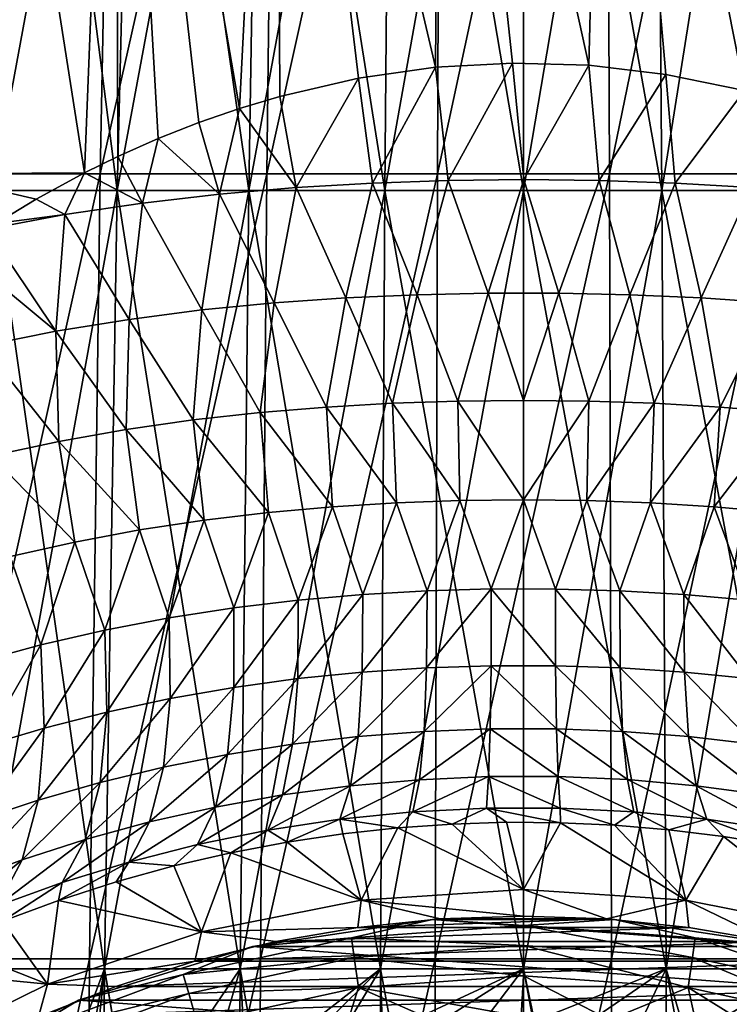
# Model space of a CAD drawing. Header units: metres. Extents: x 26 to 263, y -109 to 109.
# Tile 493 of 656: x 82.62 to 90.2, y 12.06 to 22.56. Entities that reach past the tile are written whole.
import ezdxf

# ---------------------------------------------------------------- set-up
doc = ezdxf.new("R2010")
doc.units = ezdxf.units.M
doc.layers.add('solid_500750', color=7, linetype='CONTINUOUS')

msp = doc.modelspace()

# ---------------------------------------------------------------- linework, layer by layer
at = {"layer": 'solid_500750'}
for points in [[(82.000816, 29.283785, 12.748912), (81.625702, 20.918287, 13.168087), (83.313019, 20.93066, 13.857955)], [(81.77095, 20.918287, -13.237412), (82.000816, 29.283785, -12.748912), (83.645988, 29.283785, -13.40028)], [(83.479149, 20.918287, -13.913739), (81.77095, 20.918287, -13.237412), (83.645988, 29.283785, -13.40028)], [(83.645988, 29.283785, 13.40028), (82.000816, 29.283785, 12.748912), (83.313019, 20.93066, 13.857955)], [(83.645988, 29.283785, 13.40028), (83.313019, 20.93066, 13.857955), (83.667618, 21.105669, 13.962978)], [(83.479149, 20.918287, -13.913739), (83.645988, 29.283785, -13.40028), (85.359818, 29.283785, -13.840318)], [(85.258652, 20.918287, -14.370638), (83.479149, 20.918287, -13.913739), (85.359818, 29.283785, -13.840318)], [(83.645988, 29.283785, 13.40028), (84.533539, 21.466911, 14.182406), (84.967178, 21.616283, 14.272969)], [(85.359818, 29.283785, 13.840318), (83.645988, 29.283785, 13.40028), (84.967178, 21.616283, 14.272969)], [(83.645988, 29.283785, 13.40028), (84.099464, 21.296841, 14.078912), (84.533539, 21.466911, 14.182406)], [(83.645988, 29.283785, 13.40028), (83.667618, 21.105669, 13.962978), (84.099464, 21.296841, 14.078912)], [(85.359818, 29.283785, 13.840318), (84.967178, 21.616283, 14.272969), (85.397682, 21.745361, 14.350392)], [(85.258652, 20.918287, -14.370638), (85.359818, 29.283785, -13.840318), (87.115288, 29.283785, -14.062085)], [(87.08139, 20.918287, -14.600903), (85.258652, 20.918287, -14.370638), (87.115288, 29.283785, -14.062085)], [(85.359818, 29.283785, 13.840318), (86.239876, 21.941799, 14.466731), (87.062759, 22.056553, 14.536742)], [(87.115288, 29.283785, 14.062085), (85.359818, 29.283785, 13.840318), (87.062759, 22.056553, 14.536742)], [(85.359818, 29.283785, 13.840318), (85.397682, 21.745361, 14.350392), (86.239876, 21.941799, 14.466731)], [(87.115288, 29.283785, 14.062085), (87.062759, 22.056553, 14.536742), (87.884216, 22.101391, 14.563921)], [(87.08139, 20.918287, -14.600903), (87.115288, 29.283785, -14.062085), (88.884712, 29.283785, -14.062085)], [(88.91861, 20.918287, -14.600903), (87.08139, 20.918287, -14.600903), (88.884712, 29.283785, -14.062085)], [(87.115288, 29.283785, 14.062085), (87.884216, 22.101391, 14.563921), (88.698715, 22.078224, 14.548928)], [(88.884712, 29.283785, 14.062085), (87.115288, 29.283785, 14.062085), (88.698715, 22.078224, 14.548928)], [(88.884712, 29.283785, 14.062085), (88.698715, 22.078224, 14.548928), (89.521217, 21.980917, 14.491581)], [(88.91861, 20.918287, -14.600903), (88.884712, 29.283785, -14.062085), (90.640182, 29.283785, -13.840318)], [(88.884712, 29.283785, 14.062085), (89.521217, 21.980917, 14.491581), (90.360603, 21.809807, 14.388475)], [(90.640182, 29.283785, 13.840318), (88.884712, 29.283785, 14.062085), (90.360603, 21.809807, 14.388475)], [(90.741348, 20.918287, -14.370638), (88.91861, 20.918287, -14.600903), (90.640182, 29.283785, -13.840318)], [(82.332733, 20.741184, 9.815989), (82.600395, 29.035854, 9.352395), (83.867317, 29.035854, 9.977174)], [(83.662468, 20.741184, 10.471737), (82.332733, 20.741184, 9.815989), (83.867317, 29.035854, 9.977174)], [(82.600395, 29.035854, -9.352395), (82.332733, 20.741184, -9.815989), (83.662468, 20.741184, -10.471737)], [(83.867317, 29.035854, -9.977174), (82.600395, 29.035854, -9.352395), (83.662468, 20.741184, -10.471737)], [(83.662468, 20.741184, 10.471737), (83.867317, 29.035854, 9.977174), (85.204956, 29.035854, 10.431241)], [(85.066406, 20.741184, 10.948312), (83.662468, 20.741184, 10.471737), (85.204956, 29.035854, 10.431241)], [(83.867317, 29.035854, -9.977174), (83.662468, 20.741184, -10.471737), (85.066406, 20.741184, -10.948312)], [(85.204956, 29.035854, -10.431241), (83.867317, 29.035854, -9.977174), (85.066406, 20.741184, -10.948312)], [(85.066406, 20.741184, 10.948312), (85.204956, 29.035854, 10.431241), (86.590416, 29.035854, 10.706826)], [(86.520546, 20.741184, 11.237558), (85.066406, 20.741184, 10.948312), (86.590416, 29.035854, 10.706826)], [(85.204956, 29.035854, -10.431241), (85.066406, 20.741184, -10.948312), (86.520546, 20.741184, -11.237558)], [(86.590416, 29.035854, -10.706826), (85.204956, 29.035854, -10.431241), (86.520546, 20.741184, -11.237558)], [(86.520546, 20.741184, 11.237558), (86.590416, 29.035854, 10.706826), (88, 29.035854, 10.799215)], [(88, 20.741184, 11.334527), (86.520546, 20.741184, 11.237558), (88, 29.035854, 10.799215)], [(86.590416, 29.035854, -10.706826), (86.520546, 20.741184, -11.237558), (88, 20.741184, -11.334527)], [(88, 29.035854, -10.799215), (86.590416, 29.035854, -10.706826), (88, 20.741184, -11.334527)], [(88, 20.741184, 11.334527), (88, 29.035854, 10.799215), (89.409584, 29.035854, 10.706826)], [(89.479454, 20.741184, 11.237558), (88, 20.741184, 11.334527), (89.409584, 29.035854, 10.706826)], [(88, 29.035854, -10.799215), (88, 20.741184, -11.334527), (89.479454, 20.741184, -11.237558)], [(89.409584, 29.035854, -10.706826), (88, 29.035854, -10.799215), (89.479454, 20.741184, -11.237558)], [(89.479454, 20.741184, 11.237558), (89.409584, 29.035854, 10.706826), (90.795044, 29.035854, 10.431241)], [(89.409584, 29.035854, -10.706826), (89.479454, 20.741184, -11.237558), (90.933594, 20.741184, -10.948312)], [(90.795044, 29.035854, -10.431241), (89.409584, 29.035854, -10.706826), (90.933594, 20.741184, -10.948312)], [(90.933594, 20.741184, 10.948312), (89.479454, 20.741184, 11.237558), (90.795044, 29.035854, 10.431241)], [(87.197685, 20.849262, 14.701173), (87.884216, 22.101391, 14.563921), (87.062759, 22.056553, 14.536742)], [(88.004341, 20.858177, 14.726592), (87.884216, 22.101391, 14.563921), (87.197685, 20.849262, 14.701173)], [(88.004341, 20.858177, 14.726592), (88.698715, 22.078224, 14.548928), (87.884216, 22.101391, 14.563921)], [(88.810997, 20.849018, 14.70068), (88.698715, 22.078224, 14.548928), (88.004341, 20.858177, 14.726592)], [(88.810997, 20.849018, 14.70068), (89.521217, 21.980917, 14.491581), (88.698715, 22.078224, 14.548928)], [(86.388535, 20.821753, 14.624484), (87.062759, 22.056553, 14.536742), (86.239876, 21.941799, 14.466731)], [(87.197685, 20.849262, 14.701173), (87.062759, 22.056553, 14.536742), (86.388535, 20.821753, 14.624484)], [(89.620163, 20.821466, 14.623266), (89.521217, 21.980917, 14.491581), (88.810997, 20.849018, 14.70068)], [(89.620163, 20.821466, 14.623266), (90.360603, 21.809807, 14.388475), (89.521217, 21.980917, 14.491581)], [(85.574959, 20.774166, 14.496686), (86.239876, 21.941799, 14.466731), (85.397682, 21.745361, 14.350392)], [(86.388535, 20.821753, 14.624484), (86.239876, 21.941799, 14.466731), (85.574959, 20.774166, 14.496686)], [(90.433823, 20.773399, 14.495155), (90.360603, 21.809807, 14.388475), (89.620163, 20.821466, 14.623266)], [(85.574959, 20.774166, 14.496686), (85.397682, 21.745361, 14.350392), (84.967178, 21.616283, 14.272969)], [(84.755936, 20.703709, 14.318835), (84.967178, 21.616283, 14.272969), (84.533539, 21.466911, 14.182406)], [(85.574959, 20.774166, 14.496686), (84.967178, 21.616283, 14.272969), (84.755936, 20.703709, 14.318835)], [(84.755936, 20.703709, 14.318835), (84.533539, 21.466911, 14.182406), (84.099464, 21.296841, 14.078912)], [(83.931664, 20.608143, 14.091665), (84.099464, 21.296841, 14.078912), (83.667618, 21.105669, 13.962978)], [(84.755936, 20.703709, 14.318835), (84.099464, 21.296841, 14.078912), (83.931664, 20.608143, 14.091665)], [(83.931664, 20.608143, 14.091665), (83.667618, 21.105669, 13.962978), (83.313019, 20.93066, 13.857955)], [(81.617729, 12.543115, -13.563015), (81.77095, 20.918287, -13.237412), (83.479149, 20.918287, -13.913739)], [(83.36795, 12.543115, -14.255977), (81.617729, 12.543115, -13.563015), (83.479149, 20.918287, -13.913739)], [(82.798759, 20.648722, 13.689364), (83.313019, 20.93066, 13.857955), (81.625702, 20.918287, 13.168087)], [(82.367821, 20.389038, 13.532598), (82.798759, 20.648722, 13.689364), (81.625702, 20.918287, 13.168087)], [(83.103432, 20.484579, 13.816727), (83.313019, 20.93066, 13.857955), (82.798759, 20.648722, 13.689364)], [(83.931664, 20.608143, 14.091665), (83.313019, 20.93066, 13.857955), (83.103432, 20.484579, 13.816727)], [(83.36795, 12.543115, -14.255977), (83.479149, 20.918287, -13.913739), (85.258652, 20.918287, -14.370638)], [(85.191223, 12.543115, -14.724113), (83.36795, 12.543115, -14.255977), (85.258652, 20.918287, -14.370638)], [(85.191223, 12.543115, -14.724113), (85.258652, 20.918287, -14.370638), (87.08139, 20.918287, -14.600903)], [(87.058792, 12.543115, -14.960043), (85.191223, 12.543115, -14.724113), (87.08139, 20.918287, -14.600903)], [(87.058792, 12.543115, -14.960043), (87.08139, 20.918287, -14.600903), (88.91861, 20.918287, -14.600903)], [(88.941208, 12.543115, -14.960043), (87.058792, 12.543115, -14.960043), (88.91861, 20.918287, -14.600903)], [(88.941208, 12.543115, -14.960043), (88.91861, 20.918287, -14.600903), (90.741348, 20.918287, -14.370638)], [(90.808777, 12.543115, -14.724113), (88.941208, 12.543115, -14.960043), (90.741348, 20.918287, -14.370638)], [(86.388535, 20.821753, 14.624484), (85.574959, 20.774166, 14.496686), (86.104202, 19.596071, 14.904486)], [(86.388535, 20.821753, 14.624484), (86.104202, 19.596071, 14.904486), (86.865395, 19.629829, 15.009814)], [(87.197685, 20.849262, 14.701173), (86.388535, 20.821753, 14.624484), (86.865395, 19.629829, 15.009814)], [(87.197685, 20.849262, 14.701173), (86.865395, 19.629829, 15.009814), (87.622978, 19.646317, 15.06243)], [(88.004341, 20.858177, 14.726592), (87.197685, 20.849262, 14.701173), (87.622978, 19.646317, 15.06243)], [(88.004341, 20.858177, 14.726592), (87.622978, 19.646317, 15.06243), (88.37925, 19.64617, 15.062472)], [(88.810997, 20.849018, 14.70068), (88.004341, 20.858177, 14.726592), (88.37925, 19.64617, 15.062472)], [(88.810997, 20.849018, 14.70068), (88.37925, 19.64617, 15.062472), (89.13681, 19.629854, 15.009502)], [(89.620163, 20.821466, 14.623266), (88.810997, 20.849018, 14.70068), (89.13681, 19.629854, 15.009502)], [(89.620163, 20.821466, 14.623266), (89.13681, 19.629854, 15.009502), (89.898026, 19.595894, 14.904123)], [(90.433823, 20.773399, 14.495155), (89.620163, 20.821466, 14.623266), (89.898026, 19.595894, 14.904123)], [(82.154335, 12.436919, 10.124989), (82.332733, 20.741184, 9.815989), (83.662468, 20.741184, 10.471737)], [(83.525925, 12.436919, 10.801381), (82.154335, 12.436919, 10.124989), (83.662468, 20.741184, 10.471737)], [(82.332733, 20.741184, -9.815989), (82.154335, 12.436919, -10.124989), (83.525925, 12.436919, -10.801381)], [(83.662468, 20.741184, -10.471737), (82.332733, 20.741184, -9.815989), (83.525925, 12.436919, -10.801381)], [(83.525925, 12.436919, 10.801381), (83.662468, 20.741184, 10.471737), (85.066406, 20.741184, 10.948312)], [(84.97406, 12.436919, 11.292958), (83.525925, 12.436919, 10.801381), (85.066406, 20.741184, 10.948312)], [(83.662468, 20.741184, -10.471737), (83.525925, 12.436919, -10.801381), (84.97406, 12.436919, -11.292958)], [(85.066406, 20.741184, -10.948312), (83.662468, 20.741184, -10.471737), (84.97406, 12.436919, -11.292958)], [(84.755936, 20.703709, 14.318835), (83.931664, 20.608143, 14.091665), (84.56575, 19.46703, 14.539598)], [(84.755936, 20.703709, 14.318835), (84.56575, 19.46703, 14.539598), (85.337814, 19.542599, 14.747412)], [(85.574959, 20.774166, 14.496686), (84.755936, 20.703709, 14.318835), (85.337814, 19.542599, 14.747412)], [(84.97406, 12.436919, 11.292958), (85.066406, 20.741184, 10.948312), (86.520546, 20.741184, 11.237558)], [(86.473976, 12.436919, 11.59131), (84.97406, 12.436919, 11.292958), (86.520546, 20.741184, 11.237558)], [(85.066406, 20.741184, -10.948312), (84.97406, 12.436919, -11.292958), (86.473976, 12.436919, -11.59131)], [(86.520546, 20.741184, -11.237558), (85.066406, 20.741184, -10.948312), (86.473976, 12.436919, -11.59131)], [(85.574959, 20.774166, 14.496686), (85.337814, 19.542599, 14.747412), (86.104202, 19.596071, 14.904486)], [(86.473976, 12.436919, 11.59131), (86.520546, 20.741184, 11.237558), (88, 20.741184, 11.334527)], [(88, 12.436919, 11.69133), (86.473976, 12.436919, 11.59131), (88, 20.741184, 11.334527)], [(86.520546, 20.741184, -11.237558), (86.473976, 12.436919, -11.59131), (88, 12.436919, -11.69133)], [(88, 20.741184, -11.334527), (86.520546, 20.741184, -11.237558), (88, 12.436919, -11.69133)], [(88, 12.436919, 11.69133), (88, 20.741184, 11.334527), (89.479454, 20.741184, 11.237558)], [(89.526024, 12.436919, 11.59131), (88, 12.436919, 11.69133), (89.479454, 20.741184, 11.237558)], [(88, 20.741184, -11.334527), (88, 12.436919, -11.69133), (89.526024, 12.436919, -11.59131)], [(89.479454, 20.741184, -11.237558), (88, 20.741184, -11.334527), (89.526024, 12.436919, -11.59131)], [(89.526024, 12.436919, 11.59131), (89.479454, 20.741184, 11.237558), (90.933594, 20.741184, 10.948312)], [(89.479454, 20.741184, -11.237558), (89.526024, 12.436919, -11.59131), (91.02594, 12.436919, -11.292958)], [(90.933594, 20.741184, -10.948312), (89.479454, 20.741184, -11.237558), (91.02594, 12.436919, -11.292958)], [(91.02594, 12.436919, 11.292958), (89.526024, 12.436919, 11.59131), (90.933594, 20.741184, 10.948312)], [(90.433823, 20.773399, 14.495155), (89.898026, 19.595894, 14.904123), (90.664436, 19.542377, 14.746942)], [(83.103432, 20.484579, 13.816727), (82.798759, 20.648722, 13.689364), (82.367821, 20.389038, 13.532598)], [(83.931664, 20.608143, 14.091665), (83.103432, 20.484579, 13.816727), (83.788666, 19.36684, 14.282344)], [(83.931664, 20.608143, 14.091665), (83.788666, 19.36684, 14.282344), (84.56575, 19.46703, 14.539598)], [(83.103432, 20.484579, 13.816727), (82.367821, 20.389038, 13.532598), (82.27314, 20.329222, 13.496202)], [(83.103432, 20.484579, 13.816727), (82.27314, 20.329222, 13.496202), (83.008133, 19.2393, 13.977762)], [(83.103432, 20.484579, 13.816727), (83.008133, 19.2393, 13.977762), (83.788666, 19.36684, 14.282344)], [(83.008133, 19.2393, 13.977762), (82.27314, 20.329222, 13.496202), (81.949669, 20.117342, 13.366405)], [(83.008133, 19.2393, 13.977762), (81.949669, 20.117342, 13.366405), (82.226341, 19.082693, 13.628142)], [(85.337814, 19.542599, 14.747412), (84.56575, 19.46703, 14.539598), (85.188225, 18.373022, 15.175099)], [(85.337814, 19.542599, 14.747412), (85.188225, 18.373022, 15.175099), (85.896873, 18.431393, 15.353024)], [(86.104202, 19.596071, 14.904486), (85.337814, 19.542599, 14.747412), (85.896873, 18.431393, 15.353024)], [(86.104202, 19.596071, 14.904486), (85.896873, 18.431393, 15.353024), (86.600922, 18.470863, 15.481231)], [(86.865395, 19.629829, 15.009814), (86.104202, 19.596071, 14.904486), (86.600922, 18.470863, 15.481231)], [(86.865395, 19.629829, 15.009814), (86.600922, 18.470863, 15.481231), (87.30127, 18.493763, 15.558443)], [(87.622978, 19.646317, 15.06243), (86.865395, 19.629829, 15.009814), (87.30127, 18.493763, 15.558443)], [(87.622978, 19.646317, 15.06243), (87.30127, 18.493763, 15.558443), (87.99955, 18.501244, 15.584273)], [(88.37925, 19.64617, 15.062472), (87.622978, 19.646317, 15.06243), (87.99955, 18.501244, 15.584273)], [(88.37925, 19.64617, 15.062472), (87.99955, 18.501244, 15.584273), (88.697815, 18.493732, 15.558563)], [(89.13681, 19.629854, 15.009502), (88.37925, 19.64617, 15.062472), (88.697815, 18.493732, 15.558563)], [(89.13681, 19.629854, 15.009502), (88.697815, 18.493732, 15.558563), (89.39814, 18.471014, 15.481271)], [(89.898026, 19.595894, 14.904123), (89.13681, 19.629854, 15.009502), (89.39814, 18.471014, 15.481271)], [(89.898026, 19.595894, 14.904123), (89.39814, 18.471014, 15.481271), (90.102203, 18.431337, 15.353312)], [(90.664436, 19.542377, 14.746942), (89.898026, 19.595894, 14.904123), (90.102203, 18.431337, 15.353312)], [(90.664436, 19.542377, 14.746942), (90.102203, 18.431337, 15.353312), (90.810837, 18.37318, 15.175355)], [(84.56575, 19.46703, 14.539598), (83.788666, 19.36684, 14.282344), (84.475021, 18.293924, 14.948601)], [(84.56575, 19.46703, 14.539598), (84.475021, 18.293924, 14.948601), (85.188225, 18.373022, 15.175099)], [(83.788666, 19.36684, 14.282344), (83.008133, 19.2393, 13.977762), (83.758209, 18.191748, 14.675306)], [(83.788666, 19.36684, 14.282344), (83.758209, 18.191748, 14.675306), (84.475021, 18.293924, 14.948601)], [(83.008133, 19.2393, 13.977762), (82.226341, 19.082693, 13.628142), (83.039345, 18.064487, 14.357497)], [(83.008133, 19.2393, 13.977762), (83.039345, 18.064487, 14.357497), (83.758209, 18.191748, 14.675306)], [(82.226341, 19.082693, 13.628142), (82.320511, 17.910891, 13.997527), (83.039345, 18.064487, 14.357497)], [(87.30127, 18.493763, 15.558443), (86.600922, 18.470863, 15.481231), (87.322571, 17.433634, 16.234188)], [(87.99955, 18.501244, 15.584273), (87.30127, 18.493763, 15.558443), (87.999901, 17.441605, 16.261253)], [(87.30127, 18.493763, 15.558443), (87.322571, 17.433634, 16.234188), (87.999901, 17.441605, 16.261253)], [(88.697815, 18.493732, 15.558563), (87.99955, 18.501244, 15.584273), (87.999901, 17.441605, 16.261253)], [(88.697815, 18.493732, 15.558563), (87.999901, 17.441605, 16.261253), (88.677223, 17.433592, 16.234245)], [(89.39814, 18.471014, 15.481271), (88.697815, 18.493732, 15.558563), (88.677223, 17.433592, 16.234245)], [(85.896873, 18.431393, 15.353024), (85.188225, 18.373022, 15.175099), (85.962097, 17.367678, 16.019152)], [(86.600922, 18.470863, 15.481231), (85.896873, 18.431393, 15.353024), (86.643692, 17.409317, 16.15328)], [(85.896873, 18.431393, 15.353024), (85.962097, 17.367678, 16.019152), (86.643692, 17.409317, 16.15328)], [(86.600922, 18.470863, 15.481231), (86.643692, 17.409317, 16.15328), (87.322571, 17.433634, 16.234188)], [(89.39814, 18.471014, 15.481271), (88.677223, 17.433592, 16.234245), (89.356087, 17.409428, 16.15324)], [(90.102203, 18.431337, 15.353312), (89.39814, 18.471014, 15.481271), (89.356087, 17.409428, 16.15324)], [(90.102203, 18.431337, 15.353312), (89.356087, 17.409428, 16.15324), (90.037697, 17.367582, 16.01927)], [(90.810837, 18.37318, 15.175355), (90.102203, 18.431337, 15.353312), (90.037697, 17.367582, 16.01927)], [(84.475021, 18.293924, 14.948601), (83.758209, 18.191748, 14.675306), (84.589417, 17.224869, 15.597253)], [(85.188225, 18.373022, 15.175099), (84.475021, 18.293924, 14.948601), (85.277252, 17.3067, 15.833298)], [(84.475021, 18.293924, 14.948601), (84.589417, 17.224869, 15.597253), (85.277252, 17.3067, 15.833298)], [(85.188225, 18.373022, 15.175099), (85.277252, 17.3067, 15.833298), (85.962097, 17.367678, 16.019152)], [(90.810837, 18.37318, 15.175355), (90.037697, 17.367582, 16.01927), (90.722542, 17.306786, 15.833353)], [(83.758209, 18.191748, 14.675306), (83.039345, 18.064487, 14.357497), (83.899651, 17.120192, 15.313157)], [(83.758209, 18.191748, 14.675306), (83.899651, 17.120192, 15.313157), (84.589417, 17.224869, 15.597253)], [(83.039345, 18.064487, 14.357497), (82.320511, 17.910891, 13.997527), (83.209496, 16.99102, 14.983612)], [(83.039345, 18.064487, 14.357497), (83.209496, 16.99102, 14.983612), (83.899651, 17.120192, 15.313157)], [(82.320511, 17.910891, 13.997527), (82.520905, 16.836372, 14.611292), (83.209496, 16.99102, 14.983612)], [(87.999901, 17.441605, 16.261253), (87.322571, 17.433634, 16.234188), (87.657181, 16.489677, 17.078024)], [(87.999901, 17.441605, 16.261253), (87.657181, 16.489677, 17.078024), (88.342552, 16.48958, 17.078087)], [(88.677223, 17.433592, 16.234245), (87.999901, 17.441605, 16.261253), (88.342552, 16.48958, 17.078087)], [(85.962097, 17.367678, 16.019152), (85.277252, 17.3067, 15.833298), (85.596298, 16.371674, 16.724207)], [(85.962097, 17.367678, 16.019152), (85.596298, 16.371674, 16.724207), (86.284485, 16.431606, 16.900042)], [(86.643692, 17.409317, 16.15328), (85.962097, 17.367678, 16.019152), (86.284485, 16.431606, 16.900042)], [(86.643692, 17.409317, 16.15328), (86.284485, 16.431606, 16.900042), (86.971382, 16.47044, 17.018496)], [(87.322571, 17.433634, 16.234188), (86.643692, 17.409317, 16.15328), (86.971382, 16.47044, 17.018496)], [(87.322571, 17.433634, 16.234188), (86.971382, 16.47044, 17.018496), (87.657181, 16.489677, 17.078024)], [(88.677223, 17.433592, 16.234245), (88.342552, 16.48958, 17.078087), (89.028343, 16.47053, 17.018499)], [(89.356087, 17.409428, 16.15324), (88.677223, 17.433592, 16.234245), (89.028343, 16.47053, 17.018499)], [(89.356087, 17.409428, 16.15324), (89.028343, 16.47053, 17.018499), (89.715225, 16.431589, 16.900108)], [(90.037697, 17.367582, 16.01927), (89.356087, 17.409428, 16.15324), (89.715225, 16.431589, 16.900108)], [(90.037697, 17.367582, 16.01927), (89.715225, 16.431589, 16.900108), (90.403427, 16.371674, 16.724323)], [(90.722542, 17.306786, 15.833353), (90.037697, 17.367582, 16.01927), (90.403427, 16.371674, 16.724323)], [(85.277252, 17.3067, 15.833298), (84.589417, 17.224869, 15.597253), (84.907196, 16.289322, 16.493031)], [(85.277252, 17.3067, 15.833298), (84.907196, 16.289322, 16.493031), (85.596298, 16.371674, 16.724207)], [(84.589417, 17.224869, 15.597253), (83.899651, 17.120192, 15.313157), (84.218246, 16.183203, 16.208981)], [(84.589417, 17.224869, 15.597253), (84.218246, 16.183203, 16.208981), (84.907196, 16.289322, 16.493031)], [(83.899651, 17.120192, 15.313157), (83.209496, 16.99102, 14.983612), (83.531075, 16.051815, 15.87513)], [(83.899651, 17.120192, 15.313157), (83.531075, 16.051815, 15.87513), (84.218246, 16.183203, 16.208981)], [(83.209496, 16.99102, 14.983612), (82.520905, 16.836372, 14.611292), (82.847488, 15.894408, 15.494723)], [(83.209496, 16.99102, 14.983612), (82.847488, 15.894408, 15.494723), (83.531075, 16.051815, 15.87513)], [(82.520905, 16.836372, 14.611292), (82.169777, 15.710559, 15.071106), (82.847488, 15.894408, 15.494723)], [(86.284485, 16.431606, 16.900042), (85.592331, 15.532875, 17.662825), (86.279022, 15.601972, 17.845896)], [(86.284485, 16.431606, 16.900042), (85.596298, 16.371674, 16.724207), (85.592331, 15.532875, 17.662825)], [(86.971382, 16.47044, 17.018496), (86.279022, 15.601972, 17.845896), (86.966995, 15.647356, 17.969425)], [(86.971382, 16.47044, 17.018496), (86.284485, 16.431606, 16.900042), (86.279022, 15.601972, 17.845896)], [(87.657181, 16.489677, 17.078024), (86.966995, 15.647356, 17.969425), (87.655518, 15.669997, 18.031624)], [(87.657181, 16.489677, 17.078024), (86.971382, 16.47044, 17.018496), (86.966995, 15.647356, 17.969425)], [(87.657181, 16.489677, 17.078024), (87.655518, 15.669997, 18.031624), (88.344193, 15.669909, 18.031656)], [(88.342552, 16.48958, 17.078087), (87.657181, 16.489677, 17.078024), (88.344193, 15.669909, 18.031656)], [(88.342552, 16.48958, 17.078087), (88.344193, 15.669909, 18.031656), (89.032715, 15.647442, 17.969454)], [(89.028343, 16.47053, 17.018499), (88.342552, 16.48958, 17.078087), (89.032715, 15.647442, 17.969454)], [(89.028343, 16.47053, 17.018499), (89.032715, 15.647442, 17.969454), (89.720657, 15.601965, 17.845964)], [(89.715225, 16.431589, 16.900108), (89.028343, 16.47053, 17.018499), (89.720657, 15.601965, 17.845964)], [(89.715225, 16.431589, 16.900108), (89.720657, 15.601965, 17.845964), (90.407387, 15.532879, 17.662935)], [(90.403427, 16.371674, 16.724323), (89.715225, 16.431589, 16.900108), (90.407387, 15.532879, 17.662935)], [(84.907196, 16.289322, 16.493031), (84.218246, 16.183203, 16.208981), (84.227196, 15.320857, 17.128424)], [(84.907196, 16.289322, 16.493031), (84.227196, 15.320857, 17.128424), (84.907906, 15.43938, 17.42268)], [(85.596298, 16.371674, 16.724207), (84.907196, 16.289322, 16.493031), (84.907906, 15.43938, 17.42268)], [(85.596298, 16.371674, 16.724207), (84.907906, 15.43938, 17.42268), (85.592331, 15.532875, 17.662825)], [(84.218246, 16.183203, 16.208981), (83.531075, 16.051815, 15.87513), (83.551979, 15.176545, 16.783527)], [(84.218246, 16.183203, 16.208981), (83.551979, 15.176545, 16.783527), (84.227196, 15.320857, 17.128424)], [(83.531075, 16.051815, 15.87513), (82.847488, 15.894408, 15.494723), (82.883942, 15.006299, 16.391624)], [(83.531075, 16.051815, 15.87513), (82.883942, 15.006299, 16.391624), (83.551979, 15.176545, 16.783527)], [(82.847488, 15.894408, 15.494723), (82.169777, 15.710559, 15.071106), (82.225136, 14.810252, 15.956434)], [(82.847488, 15.894408, 15.494723), (82.225136, 14.810252, 15.956434), (82.883942, 15.006299, 16.391624)], [(87.655518, 15.669997, 18.031624), (86.939407, 14.970755, 19.029123), (87.64608, 14.998025, 19.094435)], [(87.655518, 15.669997, 18.031624), (86.966995, 15.647356, 17.969425), (86.939407, 14.970755, 19.029123)], [(87.655518, 15.669997, 18.031624), (87.64608, 14.998025, 19.094435), (88.3536, 14.997943, 19.094435)], [(88.344193, 15.669909, 18.031656), (87.655518, 15.669997, 18.031624), (88.3536, 14.997943, 19.094435)], [(88.344193, 15.669909, 18.031656), (88.3536, 14.997943, 19.094435), (89.060295, 14.970839, 19.029181)], [(89.032715, 15.647442, 17.969454), (88.344193, 15.669909, 18.031656), (89.060295, 14.970839, 19.029181)], [(86.279022, 15.601972, 17.845896), (85.535431, 14.834617, 18.708105), (86.235229, 14.916405, 18.899662)], [(86.279022, 15.601972, 17.845896), (85.592331, 15.532875, 17.662825), (85.535431, 14.834617, 18.708105)], [(86.966995, 15.647356, 17.969425), (86.235229, 14.916405, 18.899662), (86.939407, 14.970755, 19.029123)], [(86.966995, 15.647356, 17.969425), (86.279022, 15.601972, 17.845896), (86.235229, 14.916405, 18.899662)], [(89.032715, 15.647442, 17.969454), (89.060295, 14.970839, 19.029181), (89.764412, 14.91641, 18.899731)], [(89.720657, 15.601965, 17.845964), (89.032715, 15.647442, 17.969454), (89.764412, 14.91641, 18.899731)], [(89.720657, 15.601965, 17.845964), (89.764412, 14.91641, 18.899731), (90.464264, 14.834628, 18.70821)], [(90.407387, 15.532879, 17.662935), (89.720657, 15.601965, 17.845964), (90.464264, 14.834628, 18.70821)], [(85.592331, 15.532875, 17.662825), (84.841759, 14.725437, 18.457405), (85.535431, 14.834617, 18.708105)], [(85.592331, 15.532875, 17.662825), (84.907906, 15.43938, 17.42268), (84.841759, 14.725437, 18.457405)], [(84.907906, 15.43938, 17.42268), (84.156143, 14.589069, 18.151077), (84.841759, 14.725437, 18.457405)], [(84.907906, 15.43938, 17.42268), (84.227196, 15.320857, 17.128424), (84.156143, 14.589069, 18.151077)], [(84.227196, 15.320857, 17.128424), (83.480606, 14.425614, 17.793039), (84.156143, 14.589069, 18.151077)], [(84.227196, 15.320857, 17.128424), (83.551979, 15.176545, 16.783527), (83.480606, 14.425614, 17.793039)], [(83.551979, 15.176545, 16.783527), (82.816757, 14.23566, 17.387369), (83.480606, 14.425614, 17.793039)], [(83.551979, 15.176545, 16.783527), (82.883942, 15.006299, 16.391624), (82.816757, 14.23566, 17.387369)], [(82.883942, 15.006299, 16.391624), (82.166428, 14.020006, 16.938208), (82.816757, 14.23566, 17.387369)], [(82.883942, 15.006299, 16.391624), (82.225136, 14.810252, 15.956434), (82.166428, 14.020006, 16.938208)], [(86.939407, 14.970755, 19.029123), (86.154541, 14.389549, 20.038832), (86.889481, 14.455092, 20.174944)], [(86.939407, 14.970755, 19.029123), (86.235229, 14.916405, 18.899662), (86.154541, 14.389549, 20.038832)], [(87.64608, 14.998025, 19.094435), (86.889481, 14.455092, 20.174944), (87.629166, 14.488126, 20.243738)], [(87.64608, 14.998025, 19.094435), (86.939407, 14.970755, 19.029123), (86.889481, 14.455092, 20.174944)], [(87.64608, 14.998025, 19.094435), (87.629166, 14.488126, 20.243738), (88.370476, 14.48805, 20.243702)], [(88.3536, 14.997943, 19.094435), (87.64608, 14.998025, 19.094435), (88.370476, 14.48805, 20.243702)], [(88.3536, 14.997943, 19.094435), (88.370476, 14.48805, 20.243702), (89.110207, 14.455175, 20.175028)], [(89.060295, 14.970839, 19.029181), (88.3536, 14.997943, 19.094435), (89.110207, 14.455175, 20.175028)], [(89.060295, 14.970839, 19.029181), (89.110207, 14.455175, 20.175028), (89.845062, 14.389568, 20.038902)], [(89.764412, 14.91641, 18.899731), (89.060295, 14.970839, 19.029181), (89.845062, 14.389568, 20.038902)], [(85.535431, 14.834617, 18.708105), (84.711121, 14.162745, 19.575176), (85.427536, 14.291808, 19.837751)], [(85.535431, 14.834617, 18.708105), (84.841759, 14.725437, 18.457405), (84.711121, 14.162745, 19.575176)], [(86.235229, 14.916405, 18.899662), (85.427536, 14.291808, 19.837751), (86.154541, 14.389549, 20.038832)], [(86.235229, 14.916405, 18.899662), (85.535431, 14.834617, 18.708105), (85.427536, 14.291808, 19.837751)], [(89.764412, 14.91641, 18.899731), (89.845062, 14.389568, 20.038902), (90.572128, 14.29183, 19.837849)], [(90.464264, 14.834628, 18.70821), (89.764412, 14.91641, 18.899731), (90.572128, 14.29183, 19.837849)], [(84.841759, 14.725437, 18.457405), (84.007813, 14.003493, 19.255222), (84.711121, 14.162745, 19.575176)], [(84.841759, 14.725437, 18.457405), (84.156143, 14.589069, 18.151077), (84.007813, 14.003493, 19.255222)], [(84.156143, 14.589069, 18.151077), (83.319962, 13.815134, 18.882301), (84.007813, 14.003493, 19.255222)], [(84.156143, 14.589069, 18.151077), (83.480606, 14.425614, 17.793039), (83.319962, 13.815134, 18.882301)], [(83.480606, 14.425614, 17.793039), (82.649124, 13.599092, 18.460981), (83.319962, 13.815134, 18.882301)], [(83.480606, 14.425614, 17.793039), (82.816757, 14.23566, 17.387369), (82.649124, 13.599092, 18.460981)], [(86.889481, 14.455092, 20.174944), (86.038925, 14.03262, 21.239069), (86.81842, 14.111374, 21.382395)], [(86.889481, 14.455092, 20.174944), (86.154541, 14.389549, 20.038832), (86.038925, 14.03262, 21.239069)], [(87.629166, 14.488126, 20.243738), (86.81842, 14.111374, 21.382395), (87.605164, 14.151198, 21.454962)], [(87.629166, 14.488126, 20.243738), (86.889481, 14.455092, 20.174944), (86.81842, 14.111374, 21.382395)], [(87.629166, 14.488126, 20.243738), (87.605164, 14.151198, 21.454962), (88.394409, 14.15113, 21.454891)], [(88.370476, 14.48805, 20.243702), (87.629166, 14.488126, 20.243738), (88.394409, 14.15113, 21.454891)], [(88.370476, 14.48805, 20.243702), (88.394409, 14.15113, 21.454891), (89.181213, 14.111462, 21.382513)], [(89.110207, 14.455175, 20.175028), (88.370476, 14.48805, 20.243702), (89.181213, 14.111462, 21.382513)], [(89.110207, 14.455175, 20.175028), (89.181213, 14.111462, 21.382513), (89.960594, 14.032657, 21.239149)], [(89.845062, 14.389568, 20.038902), (89.110207, 14.455175, 20.175028), (89.960594, 14.032657, 21.239149)], [(85.427536, 14.291808, 19.837751), (84.519348, 13.763218, 20.752172), (85.271347, 13.915973, 21.027655)], [(85.427536, 14.291808, 19.837751), (84.711121, 14.162745, 19.575176), (84.519348, 13.763218, 20.752172)], [(86.154541, 14.389549, 20.038832), (85.271347, 13.915973, 21.027655), (86.038925, 14.03262, 21.239069)], [(86.154541, 14.389549, 20.038832), (85.427536, 14.291808, 19.837751), (85.271347, 13.915973, 21.027655)], [(89.845062, 14.389568, 20.038902), (89.960594, 14.032657, 21.239149), (90.728264, 13.916014, 21.02775)], [(90.572128, 14.29183, 19.837849), (89.845062, 14.389568, 20.038902), (90.728264, 13.916014, 21.02775)], [(82.816757, 14.23566, 17.387369), (81.996948, 13.356945, 17.995863), (82.649124, 13.599092, 18.460981)], [(82.816757, 14.23566, 17.387369), (82.166428, 14.020006, 16.938208), (81.996948, 13.356945, 17.995863)], [(84.711121, 14.162745, 19.575176), (83.78614, 13.576516, 20.417381), (84.519348, 13.763218, 20.752172)], [(84.711121, 14.162745, 19.575176), (84.007813, 14.003493, 19.255222), (83.78614, 13.576516, 20.417381)], [(86.81842, 14.111374, 21.382395), (86.038925, 14.03262, 21.239069), (86.658134, 13.941543, 22.605461)], [(86.81842, 14.111374, 21.382395), (86.658134, 13.941543, 22.605461), (87.238564, 13.981884, 22.669722)], [(87.605164, 14.151198, 21.454962), (86.81842, 14.111374, 21.382395), (87.238564, 13.981884, 22.669722)], [(87.605164, 14.151198, 21.454962), (87.238564, 13.981884, 22.669722), (87.818657, 13.999892, 22.69903)], [(87.605164, 14.151198, 21.454962), (87.818657, 13.999892, 22.69903), (88.394737, 13.99582, 22.692945)], [(88.394409, 14.15113, 21.454891), (87.605164, 14.151198, 21.454962), (88.394737, 13.99582, 22.692945)], [(88.394409, 14.15113, 21.454891), (88.394737, 13.99582, 22.692945), (88.97216, 13.969831, 22.65037)], [(89.181213, 14.111462, 21.382513), (88.394409, 14.15113, 21.454891), (88.97216, 13.969831, 22.65037)], [(89.181213, 14.111462, 21.382513), (88.97216, 13.969831, 22.65037), (89.553932, 13.921262, 22.572073)], [(89.960594, 14.032657, 21.239149), (89.181213, 14.111462, 21.382513), (89.553932, 13.921262, 22.572073)], [(84.007813, 14.003493, 19.255222), (83.074455, 13.358017, 20.028229), (83.78614, 13.576516, 20.417381)], [(84.007813, 14.003493, 19.255222), (83.319962, 13.815134, 18.882301), (83.074455, 13.358017, 20.028229)], [(86.038925, 14.03262, 21.239069), (85.271347, 13.915973, 21.027655), (85.476212, 13.789822, 22.35935)], [(86.038925, 14.03262, 21.239069), (85.476212, 13.789822, 22.35935), (86.07193, 13.878074, 22.502497)], [(86.038925, 14.03262, 21.239069), (86.07193, 13.878074, 22.502497), (86.658134, 13.941543, 22.605461)], [(87.238564, 13.981884, 22.669722), (86.658134, 13.941543, 22.605461), (88, 13.283412, 36.392689)], [(87.818657, 13.999892, 22.69903), (87.238564, 13.981884, 22.669722), (88, 13.283412, 36.392689)], [(88.394737, 13.99582, 22.692945), (87.818657, 13.999892, 22.69903), (88, 13.283412, 36.392689)], [(88.394737, 13.99582, 22.692945), (88, 13.283412, 36.392689), (89.733833, 13.16977, 36.392689)], [(88.97216, 13.969831, 22.65037), (88.394737, 13.99582, 22.692945), (89.733833, 13.16977, 36.392689)], [(89.960594, 14.032657, 21.239149), (89.553932, 13.921262, 22.572073), (90.137085, 13.849785, 22.458055)], [(89.960594, 14.032657, 21.239149), (90.137085, 13.849785, 22.458055), (90.731201, 13.753353, 22.301168)], [(90.728264, 13.916014, 21.02775), (89.960594, 14.032657, 21.239149), (90.731201, 13.753353, 22.301168)], [(85.271347, 13.915973, 21.027655), (84.519348, 13.763218, 20.752172), (84.874466, 13.675826, 22.17667)], [(85.271347, 13.915973, 21.027655), (84.874466, 13.675826, 22.17667), (85.476212, 13.789822, 22.35935)], [(86.07193, 13.878074, 22.502497), (85.476212, 13.789822, 22.35935), (86.266167, 13.16977, 36.392689)], [(86.658134, 13.941543, 22.605461), (86.07193, 13.878074, 22.502497), (86.266167, 13.16977, 36.392689)], [(86.658134, 13.941543, 22.605461), (86.266167, 13.16977, 36.392689), (88, 13.283412, 36.392689)], [(89.553932, 13.921262, 22.572073), (88.97216, 13.969831, 22.65037), (89.733833, 13.16977, 36.392689)], [(90.137085, 13.849785, 22.458055), (89.553932, 13.921262, 22.572073), (89.733833, 13.16977, 36.392689)], [(83.319962, 13.815134, 18.882301), (82.385841, 13.110087, 19.589792), (83.074455, 13.358017, 20.028229)], [(83.319962, 13.815134, 18.882301), (82.649124, 13.599092, 18.460981), (82.385841, 13.110087, 19.589792)], [(84.519348, 13.763218, 20.752172), (83.78614, 13.576516, 20.417381), (84.267746, 13.535186, 21.949774)], [(84.519348, 13.763218, 20.752172), (84.267746, 13.535186, 21.949774), (84.874466, 13.675826, 22.17667)], [(85.476212, 13.789822, 22.35935), (84.874466, 13.675826, 22.17667), (86.266167, 13.16977, 36.392689)], [(90.137085, 13.849785, 22.458055), (89.733833, 13.16977, 36.392689), (91.438004, 12.830791, 36.392689)], [(90.731201, 13.753353, 22.301168), (90.137085, 13.849785, 22.458055), (91.438004, 12.830791, 36.392689)], [(84.874466, 13.675826, 22.17667), (84.267746, 13.535186, 21.949774), (84.561996, 12.830791, 36.392689)], [(84.874466, 13.675826, 22.17667), (84.561996, 12.830791, 36.392689), (86.266167, 13.16977, 36.392689)], [(82.649124, 13.599092, 18.460981), (81.721771, 12.835164, 19.107178), (82.385841, 13.110087, 19.589792)], [(82.649124, 13.599092, 18.460981), (81.996948, 13.356945, 17.995863), (81.721771, 12.835164, 19.107178)], [(83.78614, 13.576516, 20.417381), (83.037346, 13.167222, 21.357393), (83.65226, 13.365355, 21.674974)], [(83.78614, 13.576516, 20.417381), (83.074455, 13.358017, 20.028229), (83.037346, 13.167222, 21.357393)], [(83.78614, 13.576516, 20.417381), (83.65226, 13.365355, 21.674974), (84.267746, 13.535186, 21.949774)], [(84.267746, 13.535186, 21.949774), (83.65226, 13.365355, 21.674974), (84.561996, 12.830791, 36.392689)], [(83.074455, 13.358017, 20.028229), (82.385841, 13.110087, 19.589792), (82.437149, 12.945343, 21.002701)], [(83.074455, 13.358017, 20.028229), (82.437149, 12.945343, 21.002701), (83.037346, 13.167222, 21.357393)], [(83.65226, 13.365355, 21.674974), (83.037346, 13.167222, 21.357393), (84.561996, 12.830791, 36.392689)], [(86.266167, 13.16977, 36.392689), (88, 12.999416, 38), (88, 13.283412, 36.392689)], [(88, 13.283412, 36.392689), (88, 12.999416, 38), (88.889, 12.969375, 38)], [(88, 13.283412, 36.392689), (88.889, 12.969375, 38), (89.733833, 13.16977, 36.392689)], [(83.037346, 13.167222, 21.357393), (82.437149, 12.945343, 21.002701), (82.916656, 12.272273, 36.392689)], [(83.037346, 13.167222, 21.357393), (82.916656, 12.272273, 36.392689), (84.561996, 12.830791, 36.392689)], [(84.561996, 12.830791, 36.392689), (86.231628, 12.879007, 38), (86.266167, 13.16977, 36.392689)], [(86.266167, 13.16977, 36.392689), (86.231628, 12.879007, 38), (87.111, 12.969375, 38)], [(86.266167, 13.16977, 36.392689), (87.111, 12.969375, 38), (88, 12.999416, 38)], [(89.733833, 13.16977, 36.392689), (88.889, 12.969375, 38), (89.768372, 12.879007, 38)], [(89.733833, 13.16977, 36.392689), (89.768372, 12.879007, 38), (90.6446, 12.727568, 38)], [(89.733833, 13.16977, 36.392689), (90.6446, 12.727568, 38), (91.438004, 12.830791, 36.392689)], [(82.437149, 12.945343, 21.002701), (81.843964, 12.697342, 20.602079), (82.916656, 12.272273, 36.392689)], [(85.107231, 12.674063, 38), (87.028511, 12.96365, 38), (90.892769, 12.674063, 38)], [(86.164276, 12.767736, 41.644981), (87.028511, 12.96365, 38), (85.107231, 12.674063, 38)], [(86.164276, 12.767736, 41.644981), (88, 12.89903, 41.644981), (87.028511, 12.96365, 38)], [(88.889, 12.969375, 38), (87.111, 12.969375, 38), (86.231628, 12.879007, 38)], [(89.768372, 12.879007, 38), (88.889, 12.969375, 38), (86.231628, 12.879007, 38)], [(87.028511, 12.96365, 38), (88.971489, 12.96365, 38), (90.892769, 12.674063, 38)], [(88, 12.89903, 41.644981), (88.971489, 12.96365, 38), (87.028511, 12.96365, 38)], [(88.889, 12.969375, 38), (88, 12.999416, 38), (87.111, 12.969375, 38)], [(88, 12.89903, 41.644981), (89.835724, 12.767736, 41.644981), (88.971489, 12.96365, 38)], [(89.835724, 12.767736, 41.644981), (90.892769, 12.674063, 38), (88.971489, 12.96365, 38)], [(82.916656, 12.272273, 36.392689), (84.490868, 12.517186, 38), (84.561996, 12.830791, 36.392689)], [(84.561996, 12.830791, 36.392689), (84.490868, 12.517186, 38), (85.3554, 12.727568, 38)], [(84.561996, 12.830791, 36.392689), (85.3554, 12.727568, 38), (86.231628, 12.879007, 38)], [(89.768372, 12.879007, 38), (86.231628, 12.879007, 38), (85.3554, 12.727568, 38)], [(90.6446, 12.727568, 38), (89.768372, 12.879007, 38), (85.3554, 12.727568, 38)], [(88, 12.686558, 45.296143), (88, 12.89903, 41.644981), (86.164276, 12.767736, 41.644981)], [(89.805489, 12.557426, 45.296143), (89.835724, 12.767736, 41.644981), (88, 12.89903, 41.644981)], [(88, 12.686558, 45.296143), (89.805489, 12.557426, 45.296143), (88, 12.89903, 41.644981)], [(84.365921, 12.376528, 41.644981), (86.164276, 12.767736, 41.644981), (85.107231, 12.674063, 38)], [(86.194511, 12.557426, 45.296143), (86.164276, 12.767736, 41.644981), (84.365921, 12.376528, 41.644981)], [(90.6446, 12.727568, 38), (85.3554, 12.727568, 38), (84.490868, 12.517186, 38)], [(91.509132, 12.517186, 38), (90.6446, 12.727568, 38), (84.490868, 12.517186, 38)], [(86.194511, 12.557426, 45.296143), (88, 12.686558, 45.296143), (86.164276, 12.767736, 41.644981)], [(89.805489, 12.557426, 45.296143), (91.574219, 12.172663, 45.296143), (89.835724, 12.767736, 41.644981)], [(89.835724, 12.767736, 41.644981), (91.634079, 12.376528, 41.644981), (90.892769, 12.674063, 38)], [(91.574219, 12.172663, 45.296143), (91.634079, 12.376528, 41.644981), (89.835724, 12.767736, 41.644981)], [(81.843964, 12.697342, 20.602079), (81.278008, 12.432254, 20.178576), (82.916656, 12.272273, 36.392689)], [(83.250565, 12.101358, 38), (85.107231, 12.674063, 38), (92.749435, 12.101358, 38)], [(84.365921, 12.376528, 41.644981), (85.107231, 12.674063, 38), (83.250565, 12.101358, 38)], [(85.107231, 12.674063, 38), (90.892769, 12.674063, 38), (92.749435, 12.101358, 38)], [(86.194511, 12.557426, 45.296143), (88, 12.362918, 48.939133), (88, 12.686558, 45.296143)], [(88, 12.686558, 45.296143), (88, 12.362918, 48.939133), (89.75943, 12.237081, 48.939133)], [(88, 12.686558, 45.296143), (89.75943, 12.237081, 48.939133), (89.805489, 12.557426, 45.296143)], [(81.541237, 4.16214, -13.725568), (81.617729, 12.543115, -13.563015), (83.36795, 12.543115, -14.255977)], [(83.312439, 4.16214, -14.426835), (81.541237, 4.16214, -13.725568), (83.36795, 12.543115, -14.255977)], [(82.916656, 12.272273, 36.392689), (83.648178, 12.249838, 38), (84.490868, 12.517186, 38)], [(83.312439, 4.16214, -14.426835), (83.36795, 12.543115, -14.255977), (85.191223, 12.543115, -14.724113)], [(85.157562, 4.16214, -14.900583), (83.312439, 4.16214, -14.426835), (85.191223, 12.543115, -14.724113)], [(91.509132, 12.517186, 38), (84.490868, 12.517186, 38), (83.648178, 12.249838, 38)], [(92.351822, 12.249838, 38), (91.509132, 12.517186, 38), (83.648178, 12.249838, 38)], [(84.425781, 12.172663, 45.296143), (86.194511, 12.557426, 45.296143), (84.365921, 12.376528, 41.644981)], [(84.425781, 12.172663, 45.296143), (86.24057, 12.237081, 48.939133), (86.194511, 12.557426, 45.296143)], [(85.157562, 4.16214, -14.900583), (85.191223, 12.543115, -14.724113), (87.058792, 12.543115, -14.960043)], [(87.047516, 4.16214, -15.139339), (85.157562, 4.16214, -14.900583), (87.058792, 12.543115, -14.960043)], [(86.194511, 12.557426, 45.296143), (86.24057, 12.237081, 48.939133), (88, 12.362918, 48.939133)], [(87.047516, 4.16214, -15.139339), (87.058792, 12.543115, -14.960043), (88.941208, 12.543115, -14.960043)], [(88.952484, 4.16214, -15.139339), (87.047516, 4.16214, -15.139339), (88.941208, 12.543115, -14.960043)], [(88.952484, 4.16214, -15.139339), (88.941208, 12.543115, -14.960043), (90.808777, 12.543115, -14.724113)], [(90.842438, 4.16214, -14.900583), (88.952484, 4.16214, -15.139339), (90.808777, 12.543115, -14.724113)], [(89.805489, 12.557426, 45.296143), (89.75943, 12.237081, 48.939133), (91.48304, 11.862132, 48.939133)], [(89.805489, 12.557426, 45.296143), (91.48304, 11.862132, 48.939133), (91.574219, 12.172663, 45.296143)], [(81.278008, 12.432254, 20.178576), (81.358292, 11.503773, 36.392689), (82.916656, 12.272273, 36.392689)], [(82.154335, 12.436919, -10.124989), (82.065269, 4.126902, -10.279255), (83.457756, 4.126902, -10.965952)], [(82.561798, 9.8671, 10.433281), (82.154335, 12.436919, 10.124989), (83.525925, 12.436919, 10.801381)], [(83.525925, 12.436919, -10.801381), (82.154335, 12.436919, -10.124989), (83.457756, 4.126902, -10.965952)], [(83.144768, 10.306729, 10.704398), (82.561798, 9.8671, 10.433281), (83.525925, 12.436919, 10.801381)], [(83.315422, 10.423512, 10.776756), (83.144768, 10.306729, 10.704398), (83.525925, 12.436919, 10.801381)], [(83.817261, 10.732015, 10.972238), (83.315422, 10.423512, 10.776756), (83.525925, 12.436919, 10.801381)], [(83.525925, 12.436919, -10.801381), (83.457756, 4.126902, -10.965952), (84.927956, 4.126902, -11.465018)], [(83.817261, 10.732015, 10.972238), (83.525925, 12.436919, 10.801381), (84.97406, 12.436919, 11.292958)], [(84.97406, 12.436919, -11.292958), (83.525925, 12.436919, -10.801381), (84.927956, 4.126902, -11.465018)], [(84.603271, 11.138323, 11.228428), (83.817261, 10.732015, 10.972238), (84.97406, 12.436919, 11.292958)], [(85.038078, 11.318441, 11.345466), (84.603271, 11.138323, 11.228428), (84.97406, 12.436919, 11.292958)], [(84.97406, 12.436919, -11.292958), (84.927956, 4.126902, -11.465018), (86.450722, 4.126902, -11.767916)], [(85.038078, 11.318441, 11.345466), (84.97406, 12.436919, 11.292958), (86.473976, 12.436919, 11.59131)], [(86.473976, 12.436919, -11.59131), (84.97406, 12.436919, -11.292958), (86.450722, 4.126902, -11.767916)], [(85.501457, 11.485231, 11.451392), (85.038078, 11.318441, 11.345466), (86.473976, 12.436919, 11.59131)], [(85.987923, 11.626744, 11.542505), (85.501457, 11.485231, 11.451392), (86.473976, 12.436919, 11.59131)], [(86.497124, 11.738165, 11.616381), (85.987923, 11.626744, 11.542505), (86.473976, 12.436919, 11.59131)], [(86.473976, 12.436919, -11.59131), (86.450722, 4.126902, -11.767916), (88, 4.126902, -11.869461)], [(86.497124, 11.738165, 11.616381), (86.473976, 12.436919, 11.59131), (88, 12.436919, 11.69133)], [(88, 12.436919, -11.69133), (86.473976, 12.436919, -11.59131), (88, 4.126902, -11.869461)], [(87.028511, 11.822504, 11.670258), (86.497124, 11.738165, 11.616381), (88, 12.436919, 11.69133)], [(87.568901, 11.870925, 11.7012), (87.028511, 11.822504, 11.670258), (88, 12.436919, 11.69133)], [(88.118187, 11.879689, 11.708273), (87.568901, 11.870925, 11.7012), (88, 12.436919, 11.69133)], [(88.118187, 11.879689, 11.708273), (88, 12.436919, 11.69133), (89.526024, 12.436919, 11.59131)], [(88, 12.436919, -11.69133), (88, 4.126902, -11.869461), (89.549278, 4.126902, -11.767916)], [(89.526024, 12.436919, -11.59131), (88, 12.436919, -11.69133), (89.549278, 4.126902, -11.767916)], [(88.673065, 11.852185, 11.690354), (88.118187, 11.879689, 11.708273), (89.526024, 12.436919, 11.59131)], [(89.215439, 11.78993, 11.648379), (88.673065, 11.852185, 11.690354), (89.526024, 12.436919, 11.59131)], [(89.746178, 11.689036, 11.583813), (89.215439, 11.78993, 11.648379), (89.526024, 12.436919, 11.59131)], [(89.746178, 11.689036, 11.583813), (89.526024, 12.436919, 11.59131), (91.02594, 12.436919, 11.292958)], [(89.526024, 12.436919, -11.59131), (89.549278, 4.126902, -11.767916), (91.072044, 4.126902, -11.465018)], [(91.02594, 12.436919, -11.292958), (89.526024, 12.436919, -11.59131), (91.072044, 4.126902, -11.465018)], [(90.261566, 11.555651, 11.4984), (89.746178, 11.689036, 11.583813), (91.02594, 12.436919, 11.292958)], [(82.641548, 11.73337, 41.644981), (84.365921, 12.376528, 41.644981), (83.250565, 12.101358, 38)], [(84.425781, 12.172663, 45.296143), (84.365921, 12.376528, 41.644981), (82.641548, 11.73337, 41.644981)], [(88, 12.362918, 48.939133), (86.24057, 12.237081, 48.939133), (87.976418, 11.928876, 52.566944)], [(88, 12.362918, 48.939133), (87.976418, 11.928876, 52.566944), (88.921242, 11.893273, 52.566944)], [(89.75943, 12.237081, 48.939133), (88, 12.362918, 48.939133), (88.921242, 11.893273, 52.566944)], [(81.358292, 11.503773, 36.392689), (82.821411, 11.923391, 38), (82.916656, 12.272273, 36.392689)], [(82.916656, 12.272273, 36.392689), (82.821411, 11.923391, 38), (83.648178, 12.249838, 38)], [(92.351822, 12.249838, 38), (83.648178, 12.249838, 38), (82.821411, 11.923391, 38)], [(93.178589, 11.923391, 38), (92.351822, 12.249838, 38), (82.821411, 11.923391, 38)], [(84.425781, 12.172663, 45.296143), (84.51696, 11.862132, 48.939133), (86.24057, 12.237081, 48.939133)], [(86.24057, 12.237081, 48.939133), (84.51696, 11.862132, 48.939133), (86.092545, 11.77541, 52.566944)], [(86.24057, 12.237081, 48.939133), (86.092545, 11.77541, 52.566944), (87.031715, 11.889537, 52.566944)], [(86.24057, 12.237081, 48.939133), (87.031715, 11.889537, 52.566944), (87.976418, 11.928876, 52.566944)], [(89.75943, 12.237081, 48.939133), (88.921242, 11.893273, 52.566944), (89.860802, 11.782872, 52.566944)], [(89.75943, 12.237081, 48.939133), (89.860802, 11.782872, 52.566944), (90.789749, 11.598102, 52.566944)], [(91.48304, 11.862132, 48.939133), (89.75943, 12.237081, 48.939133), (90.789749, 11.598102, 52.566944)], [(81.5, 11.25833, 38), (83.250565, 12.101358, 38), (94.5, 11.25833, 38)], [(82.641548, 11.73337, 41.644981), (83.250565, 12.101358, 38), (81.5, 11.25833, 38)], [(82.729813, 11.540098, 45.296143), (84.425781, 12.172663, 45.296143), (82.641548, 11.73337, 41.644981)], [(82.729813, 11.540098, 45.296143), (84.51696, 11.862132, 48.939133), (84.425781, 12.172663, 45.296143)], [(83.250565, 12.101358, 38), (92.749435, 12.101358, 38), (94.5, 11.25833, 38)]]:
    msp.add_3dface(points, dxfattribs=at)

doc.saveas('drawing.dxf')
